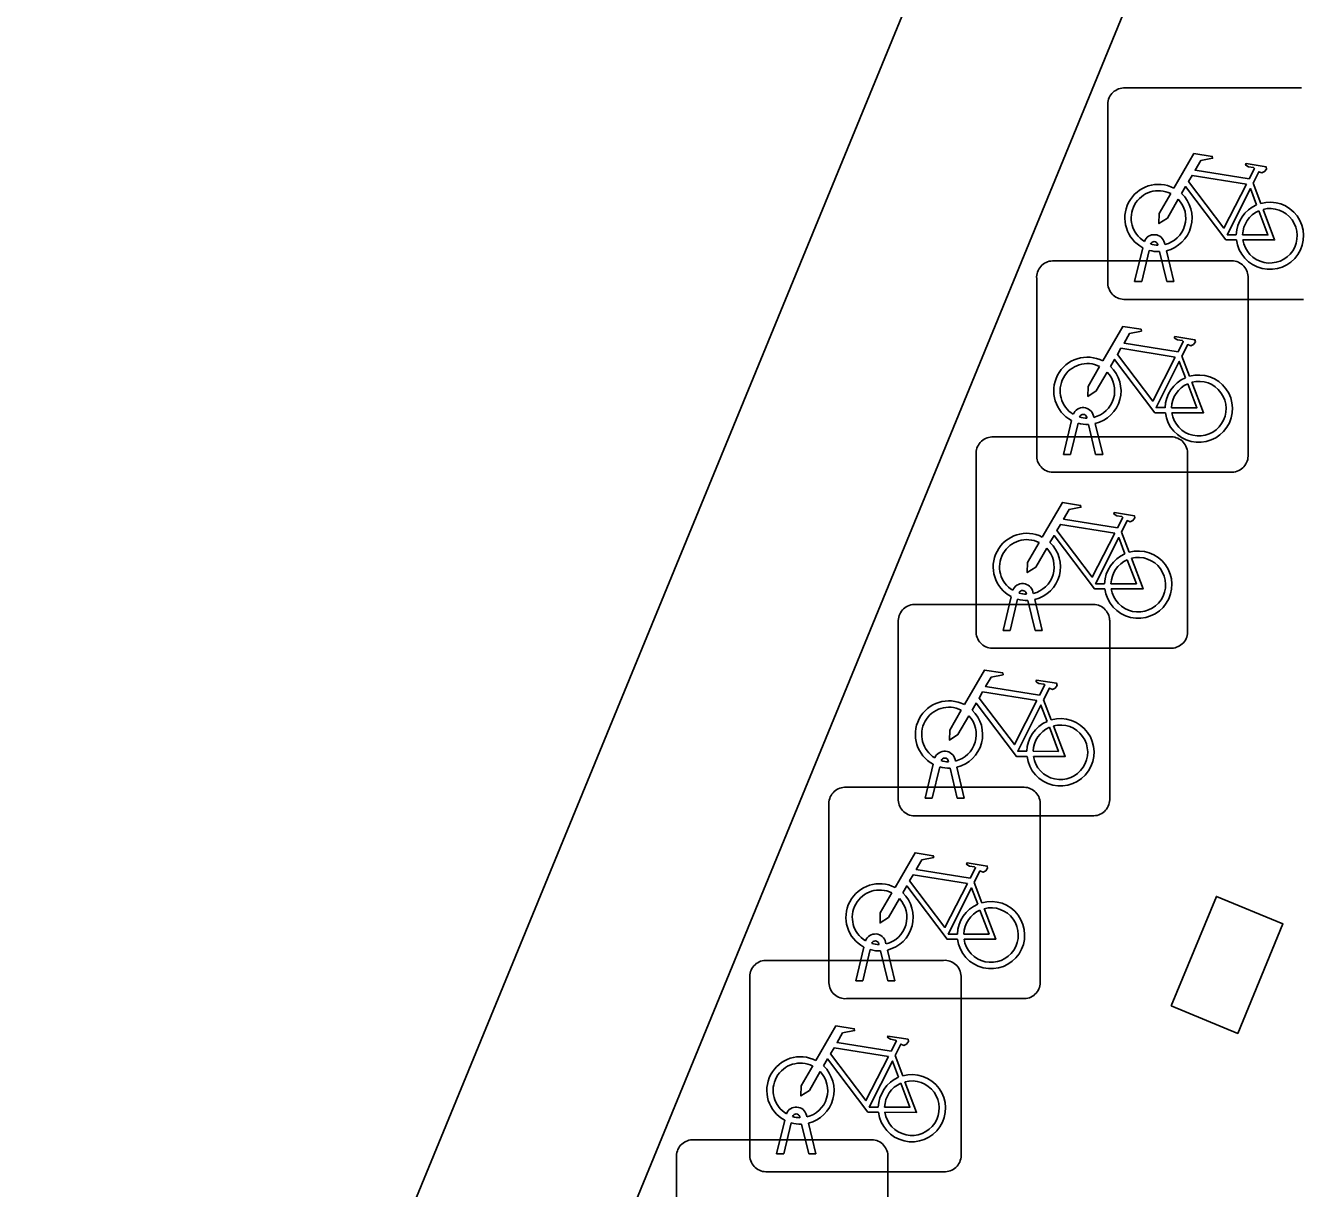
# Model space of a CAD drawing. Extents: x 160026 to 161302, y 384757 to 385701.
# Drawn here: x 160485.06 to 160491.07, y 384956.54 to 384962.04 of the extents above; entities that cross this region are included whole.
import ezdxf

# ---------------------------------------------------------------- set-up
doc = ezdxf.new("R2010")
doc.units = 0
for name, color, linetype in [('IMGEO_Fietsenrek', 7, 'Continuous'), ('IMGEO_Pand', 7, 'Continuous'), ('IMGEO_Parkeervlak_halfverhard', 7, 'Continuous'), ('IMGEO_Rijbaan_lokaal_open', 7, 'Continuous')]:
    doc.layers.add(name, color=color, linetype=linetype)

msp = doc.modelspace()

# ---------------------------------------------------------------- linework, layer by layer
at = {"layer": 'IMGEO_Fietsenrek'}
for p, q in [((160490.2459, 384961.7465), (160491.0868, 384961.7465)), ((160491.0868, 384961.7465), (160490.2459, 384961.7465)), ((160490.1715, 384960.8219), (160490.1715, 384961.6628)), ((160490.1715, 384961.6628), (160490.1715, 384960.8219)), ((160490.8582, 384961.2962), (160490.8945, 384961.201)), ((160490.4089, 384961.0029), (160490.4079, 384961.0072)), ((160490.4396, 384961.0144), (160490.4414, 384961.0065)), ((160490.2985, 384960.8313), (160490.3368, 384960.9913)), ((160490.3672, 384960.9791), (160490.3319, 384960.8313)), ((160490.45, 384960.8313), (160490.4161, 384960.973)), ((160490.4484, 384960.9773), (160490.4834, 384960.8313)), ((160489.9099, 384960.9295), (160490.7508, 384960.9295)), ((160490.7508, 384960.9295), (160489.9099, 384960.9295)), ((160489.8355, 384960.0049), (160489.8355, 384960.8458)), ((160489.8355, 384960.8458), (160489.8355, 384960.0049)), ((160490.3319, 384960.8313), (160490.2985, 384960.8313)), ((160490.4834, 384960.8313), (160490.45, 384960.8313)), ((160490.8345, 384960.8551), (160490.8345, 384960.0142)), ((160490.8345, 384960.0142), (160490.8345, 384960.8551)), ((160491.0961, 384960.7475), (160490.2552, 384960.7475)), ((160490.2552, 384960.7475), (160491.0961, 384960.7475)), ((160490.5222, 384960.4792), (160490.5585, 384960.384)), ((160489.9625, 384960.0143), (160490.0008, 384960.1743)), ((160490.0312, 384960.1621), (160489.9959, 384960.0143)), ((160490.0729, 384960.1859), (160490.0719, 384960.1902)), ((160490.114, 384960.0143), (160490.0801, 384960.156)), ((160490.1036, 384960.1974), (160490.1054, 384960.1895)), ((160490.1124, 384960.1603), (160490.1474, 384960.0143)), ((160489.6239, 384960.0975), (160490.4648, 384960.0975)), ((160490.4648, 384960.0975), (160489.6239, 384960.0975)), ((160489.5495, 384959.1729), (160489.5495, 384960.0138)), ((160489.5495, 384960.0138), (160489.5495, 384959.1729)), ((160489.9959, 384960.0143), (160489.9625, 384960.0143)), ((160490.1474, 384960.0143), (160490.114, 384960.0143)), ((160490.5485, 384960.0231), (160490.5485, 384959.1822)), ((160490.5485, 384959.1822), (160490.5485, 384960.0231)), ((160490.7601, 384959.9305), (160489.9192, 384959.9305)), ((160489.9192, 384959.9305), (160490.7601, 384959.9305)), ((160490.2362, 384959.6472), (160490.2725, 384959.552)), ((160489.6765, 384959.1823), (160489.7148, 384959.3423)), ((160489.7452, 384959.3301), (160489.7099, 384959.1823)), ((160489.7869, 384959.3539), (160489.7859, 384959.3582)), ((160489.828, 384959.1823), (160489.7941, 384959.324)), ((160489.8176, 384959.3654), (160489.8194, 384959.3575)), ((160489.8264, 384959.3283), (160489.8614, 384959.1823)), ((160489.2559, 384959.3055), (160490.0968, 384959.3055)), ((160490.0968, 384959.3055), (160489.2559, 384959.3055)), ((160489.1815, 384958.3809), (160489.1815, 384959.2218)), ((160489.1815, 384959.2218), (160489.1815, 384958.3809)), ((160490.1805, 384959.2311), (160490.1805, 384958.3902)), ((160490.1805, 384958.3902), (160490.1805, 384959.2311)), ((160489.7099, 384959.1823), (160489.6765, 384959.1823)), ((160489.8614, 384959.1823), (160489.828, 384959.1823)), ((160490.4741, 384959.0985), (160489.6332, 384959.0985)), ((160489.6332, 384959.0985), (160490.4741, 384959.0985)), ((160489.8682, 384958.8552), (160489.9045, 384958.76)), ((160489.3085, 384958.3903), (160489.3468, 384958.5503)), ((160489.3772, 384958.5381), (160489.3419, 384958.3903)), ((160489.4189, 384958.5619), (160489.4179, 384958.5662)), ((160489.4496, 384958.5734), (160489.4514, 384958.5655)), ((160489.4584, 384958.5363), (160489.4934, 384958.3903)), ((160489.46, 384958.3903), (160489.4261, 384958.532)), ((160488.9279, 384958.4415), (160489.7688, 384958.4415)), ((160489.7688, 384958.4415), (160488.9279, 384958.4415)), ((160488.8535, 384957.5169), (160488.8535, 384958.3578)), ((160488.8535, 384958.3578), (160488.8535, 384957.5169)), ((160489.3419, 384958.3903), (160489.3085, 384958.3903)), ((160489.4934, 384958.3903), (160489.46, 384958.3903)), ((160489.8525, 384958.3671), (160489.8525, 384957.5262)), ((160489.8525, 384957.5262), (160489.8525, 384958.3671)), ((160490.1061, 384958.3065), (160489.2652, 384958.3065)), ((160489.2652, 384958.3065), (160490.1061, 384958.3065)), ((160489.5402, 384957.9912), (160489.5765, 384957.896)), ((160489.0909, 384957.6979), (160489.0899, 384957.7022)), ((160489.1216, 384957.7094), (160489.1234, 384957.7015)), ((160488.9805, 384957.5263), (160489.0188, 384957.6863)), ((160489.0492, 384957.6741), (160489.0139, 384957.5263)), ((160489.132, 384957.5263), (160489.0981, 384957.668)), ((160489.1304, 384957.6723), (160489.1654, 384957.5263)), ((160488.5539, 384957.6235), (160489.3948, 384957.6235)), ((160489.3948, 384957.6235), (160488.5539, 384957.6235)), ((160488.4795, 384956.6989), (160488.4795, 384957.5398)), ((160488.4795, 384957.5398), (160488.4795, 384956.6989)), ((160489.0139, 384957.5263), (160488.9805, 384957.5263)), ((160489.1654, 384957.5263), (160489.132, 384957.5263)), ((160489.4785, 384957.5491), (160489.4785, 384956.7082)), ((160489.4785, 384956.7082), (160489.4785, 384957.5491)), ((160489.7781, 384957.4425), (160488.9372, 384957.4425)), ((160488.9372, 384957.4425), (160489.7781, 384957.4425)), ((160489.1662, 384957.1732), (160489.2025, 384957.078)), ((160488.6065, 384956.7083), (160488.6448, 384956.8683)), ((160488.6752, 384956.8561), (160488.6399, 384956.7083)), ((160488.7169, 384956.8799), (160488.7159, 384956.8842)), ((160488.758, 384956.7083), (160488.7241, 384956.85)), ((160488.7476, 384956.8914), (160488.7494, 384956.8835)), ((160488.7564, 384956.8543), (160488.7914, 384956.7083)), ((160488.2079, 384956.7755), (160489.0488, 384956.7755)), ((160489.0488, 384956.7755), (160488.2079, 384956.7755)), ((160488.1335, 384955.8509), (160488.1335, 384956.6918)), ((160488.1335, 384956.6918), (160488.1335, 384955.8509)), ((160488.6399, 384956.7083), (160488.6065, 384956.7083)), ((160488.7914, 384956.7083), (160488.758, 384956.7083)), ((160489.1325, 384956.7011), (160489.1325, 384955.8602)), ((160489.1325, 384955.8602), (160489.1325, 384956.7011)), ((160489.4041, 384956.6245), (160488.5632, 384956.6245)), ((160488.5632, 384956.6245), (160489.4041, 384956.6245))]:
    msp.add_line(p, q, dxfattribs=at)
for points in [[(160490.4841, 384961.2732), (160490.5788, 384961.4367), (160490.665, 384961.4229), (160490.6667, 384961.4142), (160490.6106, 384961.4033), (160490.5844, 384961.358), (160490.8396, 384961.3172)], [(160490.8396, 384961.3172), (160490.8646, 384961.366), (160490.8595, 384961.37), (160490.8363, 384961.3737), (160490.8236, 384961.3812), (160490.8226, 384961.3843), (160490.8248, 384961.3889), (160490.9196, 384961.3738), (160490.9219, 384961.3635), (160490.9125, 384961.3511), (160490.9001, 384961.3447), (160490.8856, 384961.3509), (160490.8582, 384961.2962)], [(160490.8267, 384961.292), (160490.5699, 384961.333), (160490.5532, 384961.3042), (160490.7202, 384961.0839), (160490.8267, 384961.292)], [(160490.5048, 384961.2207), (160490.4532, 384961.1315), (160490.4133, 384961.1055), (160490.4145, 384961.153), (160490.469, 384961.2472)], [(160490.7798, 384961.0285), (160490.7301, 384961.0286), (160490.5394, 384961.2803), (160490.5204, 384961.2475)], [(160490.8747, 384961.194), (160490.8454, 384961.2708), (160490.736, 384961.0527), (160490.7787, 384961.0526)], [(160490.8087, 384961.0525), (160490.9286, 384961.0523), (160490.8854, 384961.1659)], [(160490.9052, 384961.1728), (160490.9602, 384961.0282), (160490.8101, 384961.0285)], [(160490.1481, 384960.4562), (160490.2428, 384960.6197), (160490.329, 384960.6059), (160490.3307, 384960.5972), (160490.2746, 384960.5863), (160490.2484, 384960.541), (160490.5036, 384960.5002)], [(160490.5036, 384960.5002), (160490.5286, 384960.549), (160490.5235, 384960.553), (160490.5003, 384960.5567), (160490.4876, 384960.5642), (160490.4866, 384960.5673), (160490.4888, 384960.5719), (160490.5836, 384960.5568), (160490.5859, 384960.5465), (160490.5765, 384960.5341), (160490.5641, 384960.5277), (160490.5496, 384960.5339), (160490.5222, 384960.4792)], [(160490.4438, 384960.2115), (160490.3941, 384960.2116), (160490.2034, 384960.4633), (160490.1844, 384960.4305)], [(160490.4907, 384960.475), (160490.2339, 384960.516), (160490.2172, 384960.4872), (160490.3842, 384960.2669), (160490.4907, 384960.475)], [(160490.1688, 384960.4037), (160490.1172, 384960.3145), (160490.0773, 384960.2885), (160490.0785, 384960.336), (160490.133, 384960.4302)], [(160490.5387, 384960.377), (160490.5094, 384960.4538), (160490.4, 384960.2357), (160490.4427, 384960.2356)], [(160490.4727, 384960.2355), (160490.5926, 384960.2353), (160490.5494, 384960.3489)], [(160490.5692, 384960.3558), (160490.6242, 384960.2112), (160490.4741, 384960.2115)], [(160489.8621, 384959.6242), (160489.9568, 384959.7877), (160490.043, 384959.7739), (160490.0447, 384959.7652), (160489.9886, 384959.7543), (160489.9624, 384959.709), (160490.2176, 384959.6682)], [(160490.2176, 384959.6682), (160490.2426, 384959.717), (160490.2375, 384959.721), (160490.2143, 384959.7247), (160490.2016, 384959.7322), (160490.2006, 384959.7353), (160490.2028, 384959.7399), (160490.2976, 384959.7248), (160490.2999, 384959.7145), (160490.2905, 384959.7021), (160490.2781, 384959.6957), (160490.2636, 384959.7019), (160490.2362, 384959.6472)], [(160490.2047, 384959.643), (160489.9479, 384959.684), (160489.9312, 384959.6552), (160490.0982, 384959.4349), (160490.2047, 384959.643)], [(160490.1578, 384959.3795), (160490.1081, 384959.3796), (160489.9174, 384959.6313), (160489.8984, 384959.5985)], [(160490.2527, 384959.545), (160490.2234, 384959.6218), (160490.114, 384959.4037), (160490.1567, 384959.4036)], [(160489.8828, 384959.5717), (160489.8312, 384959.4825), (160489.7913, 384959.4565), (160489.7925, 384959.504), (160489.847, 384959.5982)], [(160490.1867, 384959.4035), (160490.3066, 384959.4033), (160490.2634, 384959.5169)], [(160490.2832, 384959.5238), (160490.3382, 384959.3792), (160490.1881, 384959.3795)], [(160489.4941, 384958.8322), (160489.5888, 384958.9957), (160489.675, 384958.9819), (160489.6767, 384958.9732), (160489.6206, 384958.9623), (160489.5944, 384958.917), (160489.8496, 384958.8762)], [(160489.8496, 384958.8762), (160489.8746, 384958.925), (160489.8695, 384958.929), (160489.8463, 384958.9327), (160489.8336, 384958.9402), (160489.8326, 384958.9433), (160489.8348, 384958.9479), (160489.9296, 384958.9328), (160489.9319, 384958.9225), (160489.9225, 384958.9101), (160489.9101, 384958.9037), (160489.8956, 384958.9099), (160489.8682, 384958.8552)], [(160489.7898, 384958.5875), (160489.7401, 384958.5876), (160489.5494, 384958.8393), (160489.5304, 384958.8065)], [(160489.8367, 384958.851), (160489.5799, 384958.892), (160489.5632, 384958.8632), (160489.7302, 384958.6429), (160489.8367, 384958.851)], [(160489.5148, 384958.7797), (160489.4632, 384958.6905), (160489.4233, 384958.6645), (160489.4245, 384958.712), (160489.479, 384958.8062)], [(160489.8847, 384958.753), (160489.8554, 384958.8298), (160489.746, 384958.6117), (160489.7887, 384958.6116)], [(160489.8187, 384958.6115), (160489.9386, 384958.6113), (160489.8954, 384958.7249)], [(160489.9152, 384958.7318), (160489.9702, 384958.5872), (160489.8201, 384958.5875)], [(160489.1661, 384957.9682), (160489.2608, 384958.1317), (160489.347, 384958.1179), (160489.3487, 384958.1092), (160489.2926, 384958.0983), (160489.2664, 384958.053), (160489.5216, 384958.0122)], [(160489.5216, 384958.0122), (160489.5466, 384958.061), (160489.5415, 384958.065), (160489.5183, 384958.0687), (160489.5056, 384958.0762), (160489.5046, 384958.0793), (160489.5068, 384958.0839), (160489.6016, 384958.0688), (160489.6039, 384958.0585), (160489.5945, 384958.0461), (160489.5821, 384958.0397), (160489.5676, 384958.0459), (160489.5402, 384957.9912)], [(160489.5087, 384957.987), (160489.2519, 384958.028), (160489.2352, 384957.9992), (160489.4022, 384957.7789), (160489.5087, 384957.987)], [(160489.1868, 384957.9157), (160489.1352, 384957.8265), (160489.0953, 384957.8005), (160489.0965, 384957.848), (160489.151, 384957.9422)], [(160489.4618, 384957.7235), (160489.4121, 384957.7236), (160489.2214, 384957.9753), (160489.2024, 384957.9425)], [(160489.5567, 384957.889), (160489.5274, 384957.9658), (160489.418, 384957.7477), (160489.4607, 384957.7476)], [(160489.4907, 384957.7475), (160489.6106, 384957.7473), (160489.5674, 384957.8609)], [(160489.5872, 384957.8678), (160489.6422, 384957.7232), (160489.4921, 384957.7235)], [(160488.7921, 384957.1502), (160488.8868, 384957.3137), (160488.973, 384957.2999), (160488.9747, 384957.2912), (160488.9186, 384957.2803), (160488.8924, 384957.235), (160489.1476, 384957.1942)], [(160489.1347, 384957.169), (160488.8779, 384957.21), (160488.8612, 384957.1812), (160489.0282, 384956.9609), (160489.1347, 384957.169)], [(160489.1476, 384957.1942), (160489.1726, 384957.243), (160489.1675, 384957.247), (160489.1443, 384957.2507), (160489.1316, 384957.2582), (160489.1306, 384957.2613), (160489.1328, 384957.2659), (160489.2276, 384957.2508), (160489.2299, 384957.2405), (160489.2205, 384957.2281), (160489.2081, 384957.2217), (160489.1936, 384957.2279), (160489.1662, 384957.1732)], [(160489.0878, 384956.9055), (160489.0381, 384956.9056), (160488.8474, 384957.1573), (160488.8284, 384957.1245)], [(160488.8128, 384957.0977), (160488.7612, 384957.0085), (160488.7213, 384956.9825), (160488.7225, 384957.03), (160488.777, 384957.1242)], [(160489.1827, 384957.071), (160489.1534, 384957.1478), (160489.044, 384956.9297), (160489.0867, 384956.9296)], [(160489.1167, 384956.9295), (160489.2366, 384956.9293), (160489.1934, 384957.0429)], [(160489.2132, 384957.0498), (160489.2682, 384956.9052), (160489.1181, 384956.9055)]]:
    msp.add_lwpolyline(points, dxfattribs=at)
for centre, radius, start, end in [((160490.2492, 384961.6686), 0.0779, 92.4484, 184.28452), ((160490.2492, 384961.6686), 0.0779, 92.4484, 184.28452), ((160490.4111, 384961.1319), 0.159, 62.67661, 242.13685), ((160490.4111, 384961.1319), 0.129, 63.31916, 238.90302), ((160490.4111, 384961.1319), 0.159, 283.5766, 46.60424), ((160490.4111, 384961.1319), 0.129, 283.60429, 43.43025), ((160490.9377, 384961.0479), 0.159, 113.3408, 178.32165), ((160490.9377, 384961.0479), 0.159, 187.0065, 105.77075), ((160490.9377, 384961.0479), 0.129, 113.92302, 177.95563), ((160490.9377, 384961.0479), 0.129, 188.67146, 104.58832), ((160490.3909, 384961.0033), 0.0499, 12.8025, 158.69338), ((160490.3909, 384961.0033), 0.0174, 12.8025, 163.45023), ((160490.4111, 384961.1319), 0.129, 253.41502, 269.02044), ((160490.4111, 384961.1319), 0.159, 253.99666, 271.78671), ((160489.9132, 384960.8516), 0.0779, 92.4484, 184.28452), ((160489.9132, 384960.8516), 0.0779, 92.4484, 184.28452), ((160490.7566, 384960.8518), 0.0779, 2.4484, 94.28452), ((160490.7566, 384960.8518), 0.0779, 2.4484, 94.28452), ((160490.2494, 384960.8252), 0.0779, 182.4484, 274.28452), ((160490.2494, 384960.8252), 0.0779, 182.4484, 274.28452), ((160490.0751, 384960.3149), 0.159, 62.67661, 242.13685), ((160490.0751, 384960.3149), 0.129, 63.31916, 238.90302), ((160490.0751, 384960.3149), 0.129, 283.60429, 43.43025), ((160490.0751, 384960.3149), 0.159, 283.5766, 46.60424), ((160490.6017, 384960.2309), 0.159, 113.3408, 178.32165), ((160490.6017, 384960.2309), 0.159, 187.0065, 105.77075), ((160490.6017, 384960.2309), 0.129, 113.92302, 177.95563), ((160490.6017, 384960.2309), 0.129, 188.67146, 104.58832), ((160490.0549, 384960.1863), 0.0499, 12.8025, 158.69338), ((160490.0751, 384960.3149), 0.159, 253.99666, 271.78671), ((160490.0549, 384960.1863), 0.0174, 12.8025, 163.45023), ((160490.0751, 384960.3149), 0.129, 253.41502, 269.02044), ((160489.6272, 384960.0196), 0.0779, 92.4484, 184.28452), ((160489.6272, 384960.0196), 0.0779, 92.4484, 184.28452), ((160490.4706, 384960.0198), 0.0779, 2.4484, 94.28452), ((160490.4706, 384960.0198), 0.0779, 2.4484, 94.28452), ((160489.9134, 384960.0082), 0.0779, 182.4484, 274.28452), ((160489.9134, 384960.0082), 0.0779, 182.4484, 274.28452), ((160490.7568, 384960.0084), 0.0779, 272.4484, 4.28452), ((160490.7568, 384960.0084), 0.0779, 272.4484, 4.28452), ((160489.7891, 384959.4829), 0.159, 62.67661, 242.13685), ((160489.7891, 384959.4829), 0.129, 63.31916, 238.90302), ((160489.7891, 384959.4829), 0.129, 283.60429, 43.43025), ((160489.7891, 384959.4829), 0.159, 283.5766, 46.60424), ((160490.3157, 384959.3989), 0.159, 187.0065, 105.77075), ((160490.3157, 384959.3989), 0.159, 113.3408, 178.32165), ((160490.3157, 384959.3989), 0.129, 113.92302, 177.95563), ((160490.3157, 384959.3989), 0.129, 188.67146, 104.58832), ((160489.7689, 384959.3543), 0.0499, 12.8025, 158.69338), ((160489.7891, 384959.4829), 0.159, 253.99666, 271.78671), ((160489.7689, 384959.3543), 0.0174, 12.8025, 163.45023), ((160489.7891, 384959.4829), 0.129, 253.41502, 269.02044), ((160489.2592, 384959.2276), 0.0779, 92.4484, 184.28452), ((160489.2592, 384959.2276), 0.0779, 92.4484, 184.28452), ((160490.1026, 384959.2278), 0.0779, 2.4484, 94.28452), ((160490.1026, 384959.2278), 0.0779, 2.4484, 94.28452), ((160489.6274, 384959.1762), 0.0779, 182.4484, 274.28452), ((160489.6274, 384959.1762), 0.0779, 182.4484, 274.28452), ((160490.4708, 384959.1764), 0.0779, 272.4484, 4.28452), ((160490.4708, 384959.1764), 0.0779, 272.4484, 4.28452), ((160489.4211, 384958.6909), 0.159, 62.67661, 242.13685), ((160489.4211, 384958.6909), 0.129, 63.31916, 238.90302), ((160489.4211, 384958.6909), 0.129, 283.60429, 43.43025), ((160489.4211, 384958.6909), 0.159, 283.5766, 46.60424), ((160489.9477, 384958.6069), 0.159, 113.3408, 178.32165), ((160489.9477, 384958.6069), 0.159, 187.0065, 105.77075), ((160489.9477, 384958.6069), 0.129, 113.92302, 177.95563), ((160489.9477, 384958.6069), 0.129, 188.67146, 104.58832), ((160489.4009, 384958.5623), 0.0499, 12.8025, 158.69338), ((160489.4211, 384958.6909), 0.159, 253.99666, 271.78671), ((160489.4009, 384958.5623), 0.0174, 12.8025, 163.45023), ((160489.4211, 384958.6909), 0.129, 253.41502, 269.02044), ((160488.9312, 384958.3636), 0.0779, 92.4484, 184.28452), ((160488.9312, 384958.3636), 0.0779, 92.4484, 184.28452), ((160489.7746, 384958.3638), 0.0779, 2.4484, 94.28452), ((160489.7746, 384958.3638), 0.0779, 2.4484, 94.28452), ((160489.2594, 384958.3842), 0.0779, 182.4484, 274.28452), ((160489.2594, 384958.3842), 0.0779, 182.4484, 274.28452), ((160490.1028, 384958.3844), 0.0779, 272.4484, 4.28452), ((160490.1028, 384958.3844), 0.0779, 272.4484, 4.28452), ((160489.0931, 384957.8269), 0.159, 62.67661, 242.13685), ((160489.0931, 384957.8269), 0.129, 63.31916, 238.90302), ((160489.0931, 384957.8269), 0.159, 283.5766, 46.60424), ((160489.0931, 384957.8269), 0.129, 283.60429, 43.43025), ((160489.6197, 384957.7429), 0.159, 113.3408, 178.32165), ((160489.6197, 384957.7429), 0.159, 187.0065, 105.77075), ((160489.6197, 384957.7429), 0.129, 188.67146, 104.58832), ((160489.6197, 384957.7429), 0.129, 113.92302, 177.95563), ((160489.0729, 384957.6983), 0.0499, 12.8025, 158.69338), ((160489.0729, 384957.6983), 0.0174, 12.8025, 163.45023), ((160489.0931, 384957.8269), 0.129, 253.41502, 269.02044), ((160489.0931, 384957.8269), 0.159, 253.99666, 271.78671), ((160488.5572, 384957.5456), 0.0779, 92.4484, 184.28452), ((160488.5572, 384957.5456), 0.0779, 92.4484, 184.28452), ((160489.4006, 384957.5458), 0.0779, 2.4484, 94.28452), ((160489.4006, 384957.5458), 0.0779, 2.4484, 94.28452), ((160488.9314, 384957.5202), 0.0779, 182.4484, 274.28452), ((160488.9314, 384957.5202), 0.0779, 182.4484, 274.28452), ((160489.7748, 384957.5204), 0.0779, 272.4484, 4.28452), ((160489.7748, 384957.5204), 0.0779, 272.4484, 4.28452), ((160488.7191, 384957.0089), 0.159, 62.67661, 242.13685), ((160488.7191, 384957.0089), 0.129, 63.31916, 238.90302), ((160488.7191, 384957.0089), 0.129, 283.60429, 43.43025), ((160488.7191, 384957.0089), 0.159, 283.5766, 46.60424), ((160489.2457, 384956.9249), 0.159, 113.3408, 178.32165), ((160489.2457, 384956.9249), 0.159, 187.0065, 105.77075), ((160489.2457, 384956.9249), 0.129, 113.92302, 177.95563), ((160489.2457, 384956.9249), 0.129, 188.67146, 104.58832), ((160488.6989, 384956.8803), 0.0499, 12.8025, 158.69338), ((160488.7191, 384957.0089), 0.159, 253.99666, 271.78671), ((160488.6989, 384956.8803), 0.0174, 12.8025, 163.45023), ((160488.7191, 384957.0089), 0.129, 253.41502, 269.02044), ((160488.2112, 384956.6976), 0.0779, 92.4484, 184.28452), ((160488.2112, 384956.6976), 0.0779, 92.4484, 184.28452), ((160489.0546, 384956.6978), 0.0779, 2.4484, 94.28452), ((160489.0546, 384956.6978), 0.0779, 2.4484, 94.28452), ((160488.5574, 384956.7022), 0.0779, 182.4484, 274.28452), ((160488.5574, 384956.7022), 0.0779, 182.4484, 274.28452), ((160489.4008, 384956.7024), 0.0779, 272.4484, 4.28452), ((160489.4008, 384956.7024), 0.0779, 272.4484, 4.28452)]:
    msp.add_arc(centre, radius, start, end, dxfattribs=at)
at = {"layer": 'IMGEO_Pand'}
msp.add_lwpolyline([(160490.471, 384957.408), (160490.786, 384957.278), (160490.999, 384957.796), (160490.685, 384957.926), (160490.471, 384957.408)], dxfattribs=at)
at = {"layer": 'IMGEO_Parkeervlak_halfverhard'}
msp.add_lwpolyline([(160479.633, 384938.818), (160496.891, 384980.8)], dxfattribs=at)
at = {"layer": 'IMGEO_Rijbaan_lokaal_open'}
msp.add_lwpolyline([(160490.354, 384962.366), (160481.3, 384940.31), (160483.155, 384939.562), (160481.753, 384936.084), (160474.775, 384938.898)], dxfattribs=at)

doc.saveas('drawing.dxf')
